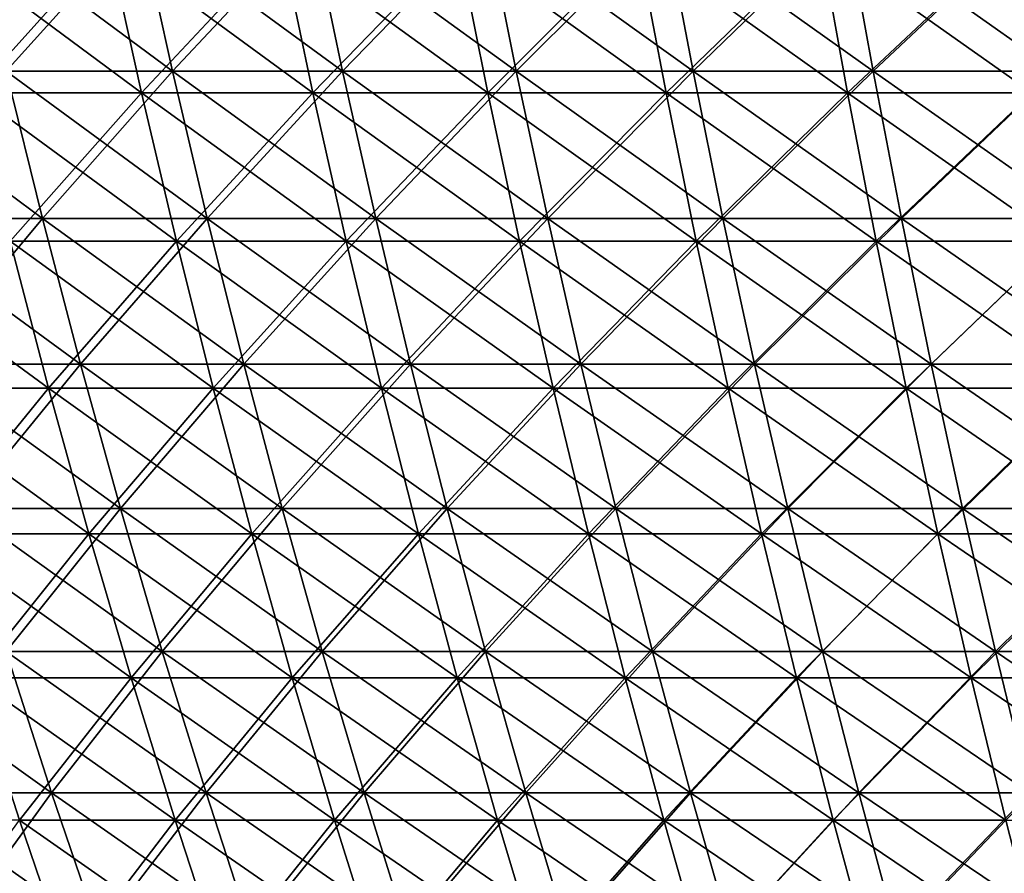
# Model space of a CAD drawing. Header units: millimetres. Extents: x -250 to 250, y -45 to 4150.
# Tile 462 of 656: x -139 to -105, y 4031 to 4061. Entities that reach past the tile are written whole.
import ezdxf

# ---------------------------------------------------------------- set-up
doc = ezdxf.new("R2010")
doc.units = ezdxf.units.MM
doc.header["$LTSCALE"] = 81.481481
for name, color, linetype in [('19', 7, 'CONTINUOUS'), ('20', 7, 'CONTINUOUS'), ('21', 7, 'CONTINUOUS'), ('22', 7, 'CONTINUOUS')]:
    doc.layers.add(name, color=color, linetype=linetype)

msp = doc.modelspace()

# ---------------------------------------------------------------- linework, layer by layer
at = {"layer": '19', "color": 7, "linetype": 'CONTINUOUS'}
for points in [[(-135.516, 4063.471, -191.437), (-140.16, 4058.312, -185.602), (-141.347, 4063.471, -187.173), (-135.516, 4063.471, -191.437)], [(-134.378, 4058.312, -189.831), (-140.16, 4058.312, -185.602), (-135.516, 4063.471, -191.437), (-134.378, 4058.312, -189.831)], [(-129.556, 4063.471, -195.52), (-134.378, 4058.312, -189.831), (-135.516, 4063.471, -191.437), (-129.556, 4063.471, -195.52)], [(-128.469, 4058.312, -193.879), (-134.378, 4058.312, -189.831), (-129.556, 4063.471, -195.52), (-128.469, 4058.312, -193.879)], [(-123.474, 4063.471, -199.417), (-128.469, 4058.312, -193.879), (-129.556, 4063.471, -195.52), (-123.474, 4063.471, -199.417)], [(-122.437, 4058.312, -197.743), (-128.469, 4058.312, -193.879), (-123.474, 4063.471, -199.417), (-122.437, 4058.312, -197.743)], [(-117.274, 4063.471, -203.125), (-122.437, 4058.312, -197.743), (-123.474, 4063.471, -199.417), (-117.274, 4063.471, -203.125)], [(-116.29, 4058.312, -201.42), (-122.437, 4058.312, -197.743), (-117.274, 4063.471, -203.125), (-116.29, 4058.312, -201.42)], [(-110.963, 4063.471, -206.64), (-116.29, 4058.312, -201.42), (-117.274, 4063.471, -203.125), (-110.963, 4063.471, -206.64)], [(-110.032, 4058.312, -204.905), (-116.29, 4058.312, -201.42), (-110.963, 4063.471, -206.64), (-110.032, 4058.312, -204.905)], [(-104.547, 4063.471, -209.959), (-110.032, 4058.312, -204.905), (-110.963, 4063.471, -206.64), (-104.547, 4063.471, -209.959)], [(-103.67, 4058.312, -208.197), (-110.032, 4058.312, -204.905), (-104.547, 4063.471, -209.959), (-103.67, 4058.312, -208.197)], [(-134.378, 4058.312, -189.831), (-138.906, 4053.197, -183.941), (-140.16, 4058.312, -185.602), (-134.378, 4058.312, -189.831)], [(-133.175, 4053.197, -188.131), (-138.906, 4053.197, -183.941), (-134.378, 4058.312, -189.831), (-133.175, 4053.197, -188.131)], [(-128.469, 4058.312, -193.879), (-133.175, 4053.197, -188.131), (-134.378, 4058.312, -189.831), (-128.469, 4058.312, -193.879)], [(-127.319, 4053.197, -192.143), (-133.175, 4053.197, -188.131), (-128.469, 4058.312, -193.879), (-127.319, 4053.197, -192.143)], [(-122.437, 4058.312, -197.743), (-127.319, 4053.197, -192.143), (-128.469, 4058.312, -193.879), (-122.437, 4058.312, -197.743)], [(-121.341, 4053.197, -195.973), (-127.319, 4053.197, -192.143), (-122.437, 4058.312, -197.743), (-121.341, 4053.197, -195.973)], [(-116.29, 4058.312, -201.42), (-121.341, 4053.197, -195.973), (-122.437, 4058.312, -197.743), (-116.29, 4058.312, -201.42)], [(-115.249, 4053.197, -199.617), (-121.341, 4053.197, -195.973), (-116.29, 4058.312, -201.42), (-115.249, 4053.197, -199.617)], [(-110.032, 4058.312, -204.905), (-115.249, 4053.197, -199.617), (-116.29, 4058.312, -201.42), (-110.032, 4058.312, -204.905)], [(-109.047, 4053.197, -203.071), (-115.249, 4053.197, -199.617), (-110.032, 4058.312, -204.905), (-109.047, 4053.197, -203.071)], [(-103.67, 4058.312, -208.197), (-109.047, 4053.197, -203.071), (-110.032, 4058.312, -204.905), (-103.67, 4058.312, -208.197)], [(-102.742, 4053.197, -206.333), (-109.047, 4053.197, -203.071), (-103.67, 4058.312, -208.197), (-102.742, 4053.197, -206.333)], [(-137.583, 4048.129, -182.19), (-143.129, 4048.129, -177.866), (-138.906, 4053.197, -183.941), (-137.583, 4048.129, -182.19)], [(-133.175, 4053.197, -188.131), (-137.583, 4048.129, -182.19), (-138.906, 4053.197, -183.941), (-133.175, 4053.197, -188.131)], [(-131.907, 4048.129, -186.34), (-137.583, 4048.129, -182.19), (-133.175, 4053.197, -188.131), (-131.907, 4048.129, -186.34)], [(-127.319, 4053.197, -192.143), (-131.907, 4048.129, -186.34), (-133.175, 4053.197, -188.131), (-127.319, 4053.197, -192.143)], [(-126.107, 4048.129, -190.314), (-131.907, 4048.129, -186.34), (-127.319, 4053.197, -192.143), (-126.107, 4048.129, -190.314)], [(-121.341, 4053.197, -195.973), (-126.107, 4048.129, -190.314), (-127.319, 4053.197, -192.143), (-121.341, 4053.197, -195.973)], [(-120.186, 4048.129, -194.107), (-126.107, 4048.129, -190.314), (-121.341, 4053.197, -195.973), (-120.186, 4048.129, -194.107)], [(-115.249, 4053.197, -199.617), (-120.186, 4048.129, -194.107), (-121.341, 4053.197, -195.973), (-115.249, 4053.197, -199.617)], [(-114.151, 4048.129, -197.716), (-120.186, 4048.129, -194.107), (-115.249, 4053.197, -199.617), (-114.151, 4048.129, -197.716)], [(-109.047, 4053.197, -203.071), (-114.151, 4048.129, -197.716), (-115.249, 4053.197, -199.617), (-109.047, 4053.197, -203.071)], [(-108.009, 4048.129, -201.138), (-114.151, 4048.129, -197.716), (-109.047, 4053.197, -203.071), (-108.009, 4048.129, -201.138)], [(-102.742, 4053.197, -206.333), (-108.009, 4048.129, -201.138), (-109.047, 4053.197, -203.071), (-102.742, 4053.197, -206.333)], [(-101.763, 4048.129, -204.368), (-108.009, 4048.129, -201.138), (-102.742, 4053.197, -206.333), (-101.763, 4048.129, -204.368)], [(-137.583, 4048.129, -182.19), (-141.683, 4043.111, -176.07), (-143.129, 4048.129, -177.866), (-137.583, 4048.129, -182.19)], [(-136.194, 4043.111, -180.35), (-141.683, 4043.111, -176.07), (-137.583, 4048.129, -182.19), (-136.194, 4043.111, -180.35)], [(-131.907, 4048.129, -186.34), (-136.194, 4043.111, -180.35), (-137.583, 4048.129, -182.19), (-131.907, 4048.129, -186.34)], [(-130.575, 4043.111, -184.458), (-136.194, 4043.111, -180.35), (-131.907, 4048.129, -186.34), (-130.575, 4043.111, -184.458)], [(-126.107, 4048.129, -190.314), (-130.575, 4043.111, -184.458), (-131.907, 4048.129, -186.34), (-126.107, 4048.129, -190.314)], [(-124.833, 4043.111, -188.392), (-130.575, 4043.111, -184.458), (-126.107, 4048.129, -190.314), (-124.833, 4043.111, -188.392)], [(-120.186, 4048.129, -194.107), (-124.833, 4043.111, -188.392), (-126.107, 4048.129, -190.314), (-120.186, 4048.129, -194.107)], [(-118.972, 4043.111, -192.147), (-124.833, 4043.111, -188.392), (-120.186, 4048.129, -194.107), (-118.972, 4043.111, -192.147)], [(-114.151, 4048.129, -197.716), (-118.972, 4043.111, -192.147), (-120.186, 4048.129, -194.107), (-114.151, 4048.129, -197.716)], [(-112.999, 4043.111, -195.719), (-118.972, 4043.111, -192.147), (-114.151, 4048.129, -197.716), (-112.999, 4043.111, -195.719)], [(-108.009, 4048.129, -201.138), (-112.999, 4043.111, -195.719), (-114.151, 4048.129, -197.716), (-108.009, 4048.129, -201.138)], [(-106.918, 4043.111, -199.106), (-112.999, 4043.111, -195.719), (-108.009, 4048.129, -201.138), (-106.918, 4043.111, -199.106)], [(-101.763, 4048.129, -204.368), (-106.918, 4043.111, -199.106), (-108.009, 4048.129, -201.138), (-101.763, 4048.129, -204.368)], [(-100.736, 4043.111, -202.304), (-106.918, 4043.111, -199.106), (-101.763, 4048.129, -204.368), (-100.736, 4043.111, -202.304)], [(-136.194, 4043.111, -180.35), (-140.168, 4038.145, -174.188), (-141.683, 4043.111, -176.07), (-136.194, 4043.111, -180.35)], [(-134.738, 4038.145, -178.421), (-140.168, 4038.145, -174.188), (-136.194, 4043.111, -180.35), (-134.738, 4038.145, -178.421)], [(-130.575, 4043.111, -184.458), (-134.738, 4038.145, -178.421), (-136.194, 4043.111, -180.35), (-130.575, 4043.111, -184.458)], [(-129.179, 4038.145, -182.486), (-134.738, 4038.145, -178.421), (-130.575, 4043.111, -184.458), (-129.179, 4038.145, -182.486)], [(-124.833, 4043.111, -188.392), (-129.179, 4038.145, -182.486), (-130.575, 4043.111, -184.458), (-124.833, 4043.111, -188.392)], [(-123.498, 4038.145, -186.378), (-129.179, 4038.145, -182.486), (-124.833, 4043.111, -188.392), (-123.498, 4038.145, -186.378)], [(-118.972, 4043.111, -192.147), (-123.498, 4038.145, -186.378), (-124.833, 4043.111, -188.392), (-118.972, 4043.111, -192.147)], [(-117.7, 4038.145, -190.092), (-123.498, 4038.145, -186.378), (-118.972, 4043.111, -192.147), (-117.7, 4038.145, -190.092)], [(-112.999, 4043.111, -195.719), (-117.7, 4038.145, -190.092), (-118.972, 4043.111, -192.147), (-112.999, 4043.111, -195.719)], [(-111.79, 4038.145, -193.627), (-117.7, 4038.145, -190.092), (-112.999, 4043.111, -195.719), (-111.79, 4038.145, -193.627)], [(-106.918, 4043.111, -199.106), (-111.79, 4038.145, -193.627), (-112.999, 4043.111, -195.719), (-106.918, 4043.111, -199.106)], [(-105.775, 4038.145, -196.977), (-111.79, 4038.145, -193.627), (-106.918, 4043.111, -199.106), (-105.775, 4038.145, -196.977)], [(-100.736, 4043.111, -202.304), (-105.775, 4038.145, -196.977), (-106.918, 4043.111, -199.106), (-100.736, 4043.111, -202.304)], [(-99.659, 4038.145, -200.141), (-105.775, 4038.145, -196.977), (-100.736, 4043.111, -202.304), (-99.659, 4038.145, -200.141)], [(-134.738, 4038.145, -178.421), (-138.585, 4033.233, -172.22), (-140.168, 4038.145, -174.188), (-134.738, 4038.145, -178.421)], [(-133.216, 4033.233, -176.406), (-138.585, 4033.233, -172.22), (-134.738, 4038.145, -178.421), (-133.216, 4033.233, -176.406)], [(-129.179, 4038.145, -182.486), (-133.216, 4033.233, -176.406), (-134.738, 4038.145, -178.421), (-129.179, 4038.145, -182.486)], [(-127.72, 4033.233, -180.425), (-133.216, 4033.233, -176.406), (-129.179, 4038.145, -182.486), (-127.72, 4033.233, -180.425)], [(-123.498, 4038.145, -186.378), (-127.72, 4033.233, -180.425), (-129.179, 4038.145, -182.486), (-123.498, 4038.145, -186.378)], [(-122.103, 4033.233, -184.272), (-127.72, 4033.233, -180.425), (-123.498, 4038.145, -186.378), (-122.103, 4033.233, -184.272)], [(-117.7, 4038.145, -190.092), (-122.103, 4033.233, -184.272), (-123.498, 4038.145, -186.378), (-117.7, 4038.145, -190.092)], [(-116.371, 4033.233, -187.945), (-122.103, 4033.233, -184.272), (-117.7, 4038.145, -190.092), (-116.371, 4033.233, -187.945)], [(-111.79, 4038.145, -193.627), (-116.371, 4033.233, -187.945), (-117.7, 4038.145, -190.092), (-111.79, 4038.145, -193.627)], [(-110.528, 4033.233, -191.44), (-116.371, 4033.233, -187.945), (-111.79, 4038.145, -193.627), (-110.528, 4033.233, -191.44)], [(-105.775, 4038.145, -196.977), (-110.528, 4033.233, -191.44), (-111.79, 4038.145, -193.627), (-105.775, 4038.145, -196.977)], [(-104.58, 4033.233, -194.753), (-110.528, 4033.233, -191.44), (-105.775, 4038.145, -196.977), (-104.58, 4033.233, -194.753)], [(-99.659, 4038.145, -200.141), (-104.58, 4033.233, -194.753), (-105.775, 4038.145, -196.977), (-99.659, 4038.145, -200.141)], [(-136.934, 4028.379, -170.169), (-142.11, 4028.379, -165.871), (-138.585, 4033.233, -172.22), (-136.934, 4028.379, -170.169)], [(-133.216, 4033.233, -176.406), (-136.934, 4028.379, -170.169), (-138.585, 4033.233, -172.22), (-133.216, 4033.233, -176.406)], [(-131.629, 4028.379, -174.305), (-136.934, 4028.379, -170.169), (-133.216, 4033.233, -176.406), (-131.629, 4028.379, -174.305)], [(-127.72, 4033.233, -180.425), (-131.629, 4028.379, -174.305), (-133.216, 4033.233, -176.406), (-127.72, 4033.233, -180.425)], [(-126.199, 4028.379, -178.276), (-131.629, 4028.379, -174.305), (-127.72, 4033.233, -180.425), (-126.199, 4028.379, -178.276)], [(-122.103, 4033.233, -184.272), (-126.199, 4028.379, -178.276), (-127.72, 4033.233, -180.425), (-122.103, 4033.233, -184.272)], [(-120.649, 4028.379, -182.077), (-126.199, 4028.379, -178.276), (-122.103, 4033.233, -184.272), (-120.649, 4028.379, -182.077)], [(-116.371, 4033.233, -187.945), (-120.649, 4028.379, -182.077), (-122.103, 4033.233, -184.272), (-116.371, 4033.233, -187.945)], [(-114.985, 4028.379, -185.706), (-120.649, 4028.379, -182.077), (-116.371, 4033.233, -187.945), (-114.985, 4028.379, -185.706)], [(-110.528, 4033.233, -191.44), (-114.985, 4028.379, -185.706), (-116.371, 4033.233, -187.945), (-110.528, 4033.233, -191.44)], [(-109.211, 4028.379, -189.159), (-114.985, 4028.379, -185.706), (-110.528, 4033.233, -191.44), (-109.211, 4028.379, -189.159)], [(-104.58, 4033.233, -194.753), (-109.211, 4028.379, -189.159), (-110.528, 4033.233, -191.44), (-104.58, 4033.233, -194.753)], [(-103.334, 4028.379, -192.433), (-109.211, 4028.379, -189.159), (-104.58, 4033.233, -194.753), (-103.334, 4028.379, -192.433)]]:
    msp.add_3dface(points, dxfattribs=at)
at = {"layer": '20', "color": 7, "linetype": 'CONTINUOUS'}
for points in [[(-140.16, 4058.312, 185.602), (-134.378, 4058.312, 189.831), (-141.347, 4063.471, 187.173), (-140.16, 4058.312, 185.602)], [(-141.347, 4063.471, 187.173), (-134.378, 4058.312, 189.831), (-135.516, 4063.471, 191.437), (-141.347, 4063.471, 187.173)], [(-134.378, 4058.312, 189.831), (-128.469, 4058.312, 193.879), (-135.516, 4063.471, 191.437), (-134.378, 4058.312, 189.831)], [(-135.516, 4063.471, 191.437), (-128.469, 4058.312, 193.879), (-129.556, 4063.471, 195.52), (-135.516, 4063.471, 191.437)], [(-128.469, 4058.312, 193.879), (-122.437, 4058.312, 197.743), (-129.556, 4063.471, 195.52), (-128.469, 4058.312, 193.879)], [(-129.556, 4063.471, 195.52), (-122.437, 4058.312, 197.743), (-123.474, 4063.471, 199.417), (-129.556, 4063.471, 195.52)], [(-122.437, 4058.312, 197.743), (-116.29, 4058.312, 201.42), (-123.474, 4063.471, 199.417), (-122.437, 4058.312, 197.743)], [(-123.474, 4063.471, 199.417), (-116.29, 4058.312, 201.42), (-117.274, 4063.471, 203.125), (-123.474, 4063.471, 199.417)], [(-116.29, 4058.312, 201.42), (-110.032, 4058.312, 204.905), (-117.274, 4063.471, 203.125), (-116.29, 4058.312, 201.42)], [(-117.274, 4063.471, 203.125), (-110.032, 4058.312, 204.905), (-110.963, 4063.471, 206.64), (-117.274, 4063.471, 203.125)], [(-110.032, 4058.312, 204.905), (-103.67, 4058.312, 208.197), (-110.963, 4063.471, 206.64), (-110.032, 4058.312, 204.905)], [(-110.963, 4063.471, 206.64), (-103.67, 4058.312, 208.197), (-104.547, 4063.471, 209.959), (-110.963, 4063.471, 206.64)], [(-138.906, 4053.197, 183.941), (-133.175, 4053.197, 188.131), (-140.16, 4058.312, 185.602), (-138.906, 4053.197, 183.941)], [(-140.16, 4058.312, 185.602), (-133.175, 4053.197, 188.131), (-134.378, 4058.312, 189.831), (-140.16, 4058.312, 185.602)], [(-133.175, 4053.197, 188.131), (-127.319, 4053.197, 192.143), (-134.378, 4058.312, 189.831), (-133.175, 4053.197, 188.131)], [(-134.378, 4058.312, 189.831), (-127.319, 4053.197, 192.143), (-128.469, 4058.312, 193.879), (-134.378, 4058.312, 189.831)], [(-127.319, 4053.197, 192.143), (-121.341, 4053.197, 195.973), (-128.469, 4058.312, 193.879), (-127.319, 4053.197, 192.143)], [(-128.469, 4058.312, 193.879), (-121.341, 4053.197, 195.973), (-122.437, 4058.312, 197.743), (-128.469, 4058.312, 193.879)], [(-121.341, 4053.197, 195.973), (-115.249, 4053.197, 199.617), (-122.437, 4058.312, 197.743), (-121.341, 4053.197, 195.973)], [(-122.437, 4058.312, 197.743), (-115.249, 4053.197, 199.617), (-116.29, 4058.312, 201.42), (-122.437, 4058.312, 197.743)], [(-115.249, 4053.197, 199.617), (-109.047, 4053.197, 203.071), (-116.29, 4058.312, 201.42), (-115.249, 4053.197, 199.617)], [(-116.29, 4058.312, 201.42), (-109.047, 4053.197, 203.071), (-110.032, 4058.312, 204.905), (-116.29, 4058.312, 201.42)], [(-109.047, 4053.197, 203.071), (-102.742, 4053.197, 206.333), (-110.032, 4058.312, 204.905), (-109.047, 4053.197, 203.071)], [(-110.032, 4058.312, 204.905), (-102.742, 4053.197, 206.333), (-103.67, 4058.312, 208.197), (-110.032, 4058.312, 204.905)], [(-143.129, 4048.129, 177.866), (-137.583, 4048.129, 182.19), (-144.504, 4053.197, 179.576), (-143.129, 4048.129, 177.866)], [(-144.504, 4053.197, 179.576), (-137.583, 4048.129, 182.19), (-138.906, 4053.197, 183.941), (-144.504, 4053.197, 179.576)], [(-137.583, 4048.129, 182.19), (-131.907, 4048.129, 186.34), (-138.906, 4053.197, 183.941), (-137.583, 4048.129, 182.19)], [(-138.906, 4053.197, 183.941), (-131.907, 4048.129, 186.34), (-133.175, 4053.197, 188.131), (-138.906, 4053.197, 183.941)], [(-131.907, 4048.129, 186.34), (-126.107, 4048.129, 190.314), (-133.175, 4053.197, 188.131), (-131.907, 4048.129, 186.34)], [(-133.175, 4053.197, 188.131), (-126.107, 4048.129, 190.314), (-127.319, 4053.197, 192.143), (-133.175, 4053.197, 188.131)], [(-126.107, 4048.129, 190.314), (-120.186, 4048.129, 194.107), (-127.319, 4053.197, 192.143), (-126.107, 4048.129, 190.314)], [(-127.319, 4053.197, 192.143), (-120.186, 4048.129, 194.107), (-121.341, 4053.197, 195.973), (-127.319, 4053.197, 192.143)], [(-120.186, 4048.129, 194.107), (-114.151, 4048.129, 197.716), (-121.341, 4053.197, 195.973), (-120.186, 4048.129, 194.107)], [(-121.341, 4053.197, 195.973), (-114.151, 4048.129, 197.716), (-115.249, 4053.197, 199.617), (-121.341, 4053.197, 195.973)], [(-114.151, 4048.129, 197.716), (-108.009, 4048.129, 201.138), (-115.249, 4053.197, 199.617), (-114.151, 4048.129, 197.716)], [(-115.249, 4053.197, 199.617), (-108.009, 4048.129, 201.138), (-109.047, 4053.197, 203.071), (-115.249, 4053.197, 199.617)], [(-108.009, 4048.129, 201.138), (-101.763, 4048.129, 204.368), (-109.047, 4053.197, 203.071), (-108.009, 4048.129, 201.138)], [(-109.047, 4053.197, 203.071), (-101.763, 4048.129, 204.368), (-102.742, 4053.197, 206.333), (-109.047, 4053.197, 203.071)], [(-141.683, 4043.111, 176.07), (-136.194, 4043.111, 180.35), (-143.129, 4048.129, 177.866), (-141.683, 4043.111, 176.07)], [(-143.129, 4048.129, 177.866), (-136.194, 4043.111, 180.35), (-137.583, 4048.129, 182.19), (-143.129, 4048.129, 177.866)], [(-136.194, 4043.111, 180.35), (-130.575, 4043.111, 184.458), (-137.583, 4048.129, 182.19), (-136.194, 4043.111, 180.35)], [(-137.583, 4048.129, 182.19), (-130.575, 4043.111, 184.458), (-131.907, 4048.129, 186.34), (-137.583, 4048.129, 182.19)], [(-130.575, 4043.111, 184.458), (-124.833, 4043.111, 188.392), (-131.907, 4048.129, 186.34), (-130.575, 4043.111, 184.458)], [(-131.907, 4048.129, 186.34), (-124.833, 4043.111, 188.392), (-126.107, 4048.129, 190.314), (-131.907, 4048.129, 186.34)], [(-124.833, 4043.111, 188.392), (-118.972, 4043.111, 192.147), (-126.107, 4048.129, 190.314), (-124.833, 4043.111, 188.392)], [(-126.107, 4048.129, 190.314), (-118.972, 4043.111, 192.147), (-120.186, 4048.129, 194.107), (-126.107, 4048.129, 190.314)], [(-118.972, 4043.111, 192.147), (-112.999, 4043.111, 195.719), (-120.186, 4048.129, 194.107), (-118.972, 4043.111, 192.147)], [(-120.186, 4048.129, 194.107), (-112.999, 4043.111, 195.719), (-114.151, 4048.129, 197.716), (-120.186, 4048.129, 194.107)], [(-112.999, 4043.111, 195.719), (-106.918, 4043.111, 199.106), (-114.151, 4048.129, 197.716), (-112.999, 4043.111, 195.719)], [(-114.151, 4048.129, 197.716), (-106.918, 4043.111, 199.106), (-108.009, 4048.129, 201.138), (-114.151, 4048.129, 197.716)], [(-106.918, 4043.111, 199.106), (-100.736, 4043.111, 202.304), (-108.009, 4048.129, 201.138), (-106.918, 4043.111, 199.106)], [(-108.009, 4048.129, 201.138), (-100.736, 4043.111, 202.304), (-101.763, 4048.129, 204.368), (-108.009, 4048.129, 201.138)], [(-140.168, 4038.145, 174.188), (-134.738, 4038.145, 178.421), (-141.683, 4043.111, 176.07), (-140.168, 4038.145, 174.188)], [(-141.683, 4043.111, 176.07), (-134.738, 4038.145, 178.421), (-136.194, 4043.111, 180.35), (-141.683, 4043.111, 176.07)], [(-134.738, 4038.145, 178.421), (-129.179, 4038.145, 182.486), (-136.194, 4043.111, 180.35), (-134.738, 4038.145, 178.421)], [(-136.194, 4043.111, 180.35), (-129.179, 4038.145, 182.486), (-130.575, 4043.111, 184.458), (-136.194, 4043.111, 180.35)], [(-129.179, 4038.145, 182.486), (-123.498, 4038.145, 186.378), (-130.575, 4043.111, 184.458), (-129.179, 4038.145, 182.486)], [(-130.575, 4043.111, 184.458), (-123.498, 4038.145, 186.378), (-124.833, 4043.111, 188.392), (-130.575, 4043.111, 184.458)], [(-123.498, 4038.145, 186.378), (-117.7, 4038.145, 190.092), (-124.833, 4043.111, 188.392), (-123.498, 4038.145, 186.378)], [(-124.833, 4043.111, 188.392), (-117.7, 4038.145, 190.092), (-118.972, 4043.111, 192.147), (-124.833, 4043.111, 188.392)], [(-117.7, 4038.145, 190.092), (-111.79, 4038.145, 193.627), (-118.972, 4043.111, 192.147), (-117.7, 4038.145, 190.092)], [(-118.972, 4043.111, 192.147), (-111.79, 4038.145, 193.627), (-112.999, 4043.111, 195.719), (-118.972, 4043.111, 192.147)], [(-111.79, 4038.145, 193.627), (-105.775, 4038.145, 196.977), (-112.999, 4043.111, 195.719), (-111.79, 4038.145, 193.627)], [(-112.999, 4043.111, 195.719), (-105.775, 4038.145, 196.977), (-106.918, 4043.111, 199.106), (-112.999, 4043.111, 195.719)], [(-105.775, 4038.145, 196.977), (-99.659, 4038.145, 200.141), (-106.918, 4043.111, 199.106), (-105.775, 4038.145, 196.977)], [(-106.918, 4043.111, 199.106), (-99.659, 4038.145, 200.141), (-100.736, 4043.111, 202.304), (-106.918, 4043.111, 199.106)], [(-138.585, 4033.233, 172.22), (-133.216, 4033.233, 176.406), (-140.168, 4038.145, 174.188), (-138.585, 4033.233, 172.22)], [(-140.168, 4038.145, 174.188), (-133.216, 4033.233, 176.406), (-134.738, 4038.145, 178.421), (-140.168, 4038.145, 174.188)], [(-133.216, 4033.233, 176.406), (-127.72, 4033.233, 180.425), (-134.738, 4038.145, 178.421), (-133.216, 4033.233, 176.406)], [(-134.738, 4038.145, 178.421), (-127.72, 4033.233, 180.425), (-129.179, 4038.145, 182.486), (-134.738, 4038.145, 178.421)], [(-127.72, 4033.233, 180.425), (-122.103, 4033.233, 184.272), (-129.179, 4038.145, 182.486), (-127.72, 4033.233, 180.425)], [(-129.179, 4038.145, 182.486), (-122.103, 4033.233, 184.272), (-123.498, 4038.145, 186.378), (-129.179, 4038.145, 182.486)], [(-122.103, 4033.233, 184.272), (-116.371, 4033.233, 187.945), (-123.498, 4038.145, 186.378), (-122.103, 4033.233, 184.272)], [(-123.498, 4038.145, 186.378), (-116.371, 4033.233, 187.945), (-117.7, 4038.145, 190.092), (-123.498, 4038.145, 186.378)], [(-116.371, 4033.233, 187.945), (-110.528, 4033.233, 191.44), (-117.7, 4038.145, 190.092), (-116.371, 4033.233, 187.945)], [(-117.7, 4038.145, 190.092), (-110.528, 4033.233, 191.44), (-111.79, 4038.145, 193.627), (-117.7, 4038.145, 190.092)], [(-110.528, 4033.233, 191.44), (-104.58, 4033.233, 194.753), (-111.79, 4038.145, 193.627), (-110.528, 4033.233, 191.44)], [(-111.79, 4038.145, 193.627), (-104.58, 4033.233, 194.753), (-105.775, 4038.145, 196.977), (-111.79, 4038.145, 193.627)], [(-104.58, 4033.233, 194.753), (-98.533, 4033.233, 197.881), (-105.775, 4038.145, 196.977), (-104.58, 4033.233, 194.753)], [(-105.775, 4038.145, 196.977), (-98.533, 4033.233, 197.881), (-99.659, 4038.145, 200.141), (-105.775, 4038.145, 196.977)], [(-142.11, 4028.379, 165.871), (-136.934, 4028.379, 170.169), (-143.823, 4033.233, 167.871), (-142.11, 4028.379, 165.871)], [(-143.823, 4033.233, 167.871), (-136.934, 4028.379, 170.169), (-138.585, 4033.233, 172.22), (-143.823, 4033.233, 167.871)], [(-136.934, 4028.379, 170.169), (-131.629, 4028.379, 174.305), (-138.585, 4033.233, 172.22), (-136.934, 4028.379, 170.169)], [(-138.585, 4033.233, 172.22), (-131.629, 4028.379, 174.305), (-133.216, 4033.233, 176.406), (-138.585, 4033.233, 172.22)], [(-131.629, 4028.379, 174.305), (-126.199, 4028.379, 178.276), (-133.216, 4033.233, 176.406), (-131.629, 4028.379, 174.305)], [(-133.216, 4033.233, 176.406), (-126.199, 4028.379, 178.276), (-127.72, 4033.233, 180.425), (-133.216, 4033.233, 176.406)], [(-126.199, 4028.379, 178.276), (-120.649, 4028.379, 182.077), (-127.72, 4033.233, 180.425), (-126.199, 4028.379, 178.276)], [(-127.72, 4033.233, 180.425), (-120.649, 4028.379, 182.077), (-122.103, 4033.233, 184.272), (-127.72, 4033.233, 180.425)], [(-120.649, 4028.379, 182.077), (-114.985, 4028.379, 185.706), (-122.103, 4033.233, 184.272), (-120.649, 4028.379, 182.077)], [(-122.103, 4033.233, 184.272), (-114.985, 4028.379, 185.706), (-116.371, 4033.233, 187.945), (-122.103, 4033.233, 184.272)], [(-114.985, 4028.379, 185.706), (-109.211, 4028.379, 189.159), (-116.371, 4033.233, 187.945), (-114.985, 4028.379, 185.706)], [(-116.371, 4033.233, 187.945), (-109.211, 4028.379, 189.159), (-110.528, 4033.233, 191.44), (-116.371, 4033.233, 187.945)], [(-109.211, 4028.379, 189.159), (-103.334, 4028.379, 192.433), (-110.528, 4033.233, 191.44), (-109.211, 4028.379, 189.159)], [(-110.528, 4033.233, 191.44), (-103.334, 4028.379, 192.433), (-104.58, 4033.233, 194.753), (-110.528, 4033.233, 191.44)]]:
    msp.add_3dface(points, dxfattribs=at)
at = {"layer": '21', "color": 7, "linetype": 'CONTINUOUS'}
for points in [[(-134.434, 4064.175, 189.909), (-139.042, 4059.057, 184.121), (-140.218, 4064.175, 185.679), (-134.434, 4064.175, 189.909)], [(-133.306, 4059.057, 188.316), (-139.042, 4059.057, 184.121), (-134.434, 4064.175, 189.909), (-133.306, 4059.057, 188.316)], [(-128.522, 4064.175, 193.959), (-133.306, 4059.057, 188.316), (-134.434, 4064.175, 189.909), (-128.522, 4064.175, 193.959)], [(-127.444, 4059.057, 192.332), (-133.306, 4059.057, 188.316), (-128.522, 4064.175, 193.959), (-127.444, 4059.057, 192.332)], [(-122.488, 4064.175, 197.825), (-127.444, 4059.057, 192.332), (-128.522, 4064.175, 193.959), (-122.488, 4064.175, 197.825)], [(-121.46, 4059.057, 196.165), (-127.444, 4059.057, 192.332), (-122.488, 4064.175, 197.825), (-121.46, 4059.057, 196.165)], [(-116.338, 4064.175, 201.503), (-121.46, 4059.057, 196.165), (-122.488, 4064.175, 197.825), (-116.338, 4064.175, 201.503)], [(-115.362, 4059.057, 199.812), (-121.46, 4059.057, 196.165), (-116.338, 4064.175, 201.503), (-115.362, 4059.057, 199.812)], [(-110.077, 4064.175, 204.99), (-115.362, 4059.057, 199.812), (-116.338, 4064.175, 201.503), (-110.077, 4064.175, 204.99)], [(-109.154, 4059.057, 203.27), (-115.362, 4059.057, 199.812), (-110.077, 4064.175, 204.99), (-109.154, 4059.057, 203.27)], [(-103.713, 4064.175, 208.283), (-109.154, 4059.057, 203.27), (-110.077, 4064.175, 204.99), (-103.713, 4064.175, 208.283)], [(-102.842, 4059.057, 206.535), (-109.154, 4059.057, 203.27), (-103.713, 4064.175, 208.283), (-102.842, 4059.057, 206.535)], [(-137.798, 4053.983, 182.474), (-143.352, 4053.983, 178.144), (-139.042, 4059.057, 184.121), (-137.798, 4053.983, 182.474)], [(-133.306, 4059.057, 188.316), (-137.798, 4053.983, 182.474), (-139.042, 4059.057, 184.121), (-133.306, 4059.057, 188.316)], [(-132.113, 4053.983, 186.631), (-137.798, 4053.983, 182.474), (-133.306, 4059.057, 188.316), (-132.113, 4053.983, 186.631)], [(-127.444, 4059.057, 192.332), (-132.113, 4053.983, 186.631), (-133.306, 4059.057, 188.316), (-127.444, 4059.057, 192.332)], [(-126.303, 4053.983, 190.61), (-132.113, 4053.983, 186.631), (-127.444, 4059.057, 192.332), (-126.303, 4053.983, 190.61)], [(-121.46, 4059.057, 196.165), (-126.303, 4053.983, 190.61), (-127.444, 4059.057, 192.332), (-121.46, 4059.057, 196.165)], [(-120.373, 4053.983, 194.41), (-126.303, 4053.983, 190.61), (-121.46, 4059.057, 196.165), (-120.373, 4053.983, 194.41)], [(-115.362, 4059.057, 199.812), (-120.373, 4053.983, 194.41), (-121.46, 4059.057, 196.165), (-115.362, 4059.057, 199.812)], [(-114.329, 4053.983, 198.024), (-120.373, 4053.983, 194.41), (-115.362, 4059.057, 199.812), (-114.329, 4053.983, 198.024)], [(-109.154, 4059.057, 203.27), (-114.329, 4053.983, 198.024), (-115.362, 4059.057, 199.812), (-109.154, 4059.057, 203.27)], [(-108.177, 4053.983, 201.451), (-114.329, 4053.983, 198.024), (-109.154, 4059.057, 203.27), (-108.177, 4053.983, 201.451)], [(-102.842, 4059.057, 206.535), (-108.177, 4053.983, 201.451), (-109.154, 4059.057, 203.27), (-102.842, 4059.057, 206.535)], [(-101.922, 4053.983, 204.687), (-108.177, 4053.983, 201.451), (-102.842, 4059.057, 206.535), (-101.922, 4053.983, 204.687)], [(-137.798, 4053.983, 182.474), (-141.987, 4048.957, 176.448), (-143.352, 4053.983, 178.144), (-137.798, 4053.983, 182.474)], [(-136.486, 4048.957, 180.737), (-141.987, 4048.957, 176.448), (-137.798, 4053.983, 182.474), (-136.486, 4048.957, 180.737)], [(-132.113, 4053.983, 186.631), (-136.486, 4048.957, 180.737), (-137.798, 4053.983, 182.474), (-132.113, 4053.983, 186.631)], [(-130.856, 4048.957, 184.854), (-136.486, 4048.957, 180.737), (-132.113, 4053.983, 186.631), (-130.856, 4048.957, 184.854)], [(-126.303, 4053.983, 190.61), (-130.856, 4048.957, 184.854), (-132.113, 4053.983, 186.631), (-126.303, 4053.983, 190.61)], [(-125.101, 4048.957, 188.796), (-130.856, 4048.957, 184.854), (-126.303, 4053.983, 190.61), (-125.101, 4048.957, 188.796)], [(-120.373, 4053.983, 194.41), (-125.101, 4048.957, 188.796), (-126.303, 4053.983, 190.61), (-120.373, 4053.983, 194.41)], [(-119.228, 4048.957, 192.559), (-125.101, 4048.957, 188.796), (-120.373, 4053.983, 194.41), (-119.228, 4048.957, 192.559)], [(-114.329, 4053.983, 198.024), (-119.228, 4048.957, 192.559), (-120.373, 4053.983, 194.41), (-114.329, 4053.983, 198.024)], [(-113.241, 4048.957, 196.139), (-119.228, 4048.957, 192.559), (-114.329, 4053.983, 198.024), (-113.241, 4048.957, 196.139)], [(-108.177, 4053.983, 201.451), (-113.241, 4048.957, 196.139), (-114.329, 4053.983, 198.024), (-108.177, 4053.983, 201.451)], [(-107.147, 4048.957, 199.534), (-113.241, 4048.957, 196.139), (-108.177, 4053.983, 201.451), (-107.147, 4048.957, 199.534)], [(-101.922, 4053.983, 204.687), (-107.147, 4048.957, 199.534), (-108.177, 4053.983, 201.451), (-101.922, 4053.983, 204.687)], [(-100.952, 4048.957, 202.739), (-107.147, 4048.957, 199.534), (-101.922, 4053.983, 204.687), (-100.952, 4048.957, 202.739)], [(-136.486, 4048.957, 180.737), (-140.553, 4043.979, 174.666), (-141.987, 4048.957, 176.448), (-136.486, 4048.957, 180.737)], [(-135.108, 4043.979, 178.912), (-140.553, 4043.979, 174.666), (-136.486, 4048.957, 180.737), (-135.108, 4043.979, 178.912)], [(-130.856, 4048.957, 184.854), (-135.108, 4043.979, 178.912), (-136.486, 4048.957, 180.737), (-130.856, 4048.957, 184.854)], [(-129.534, 4043.979, 182.988), (-135.108, 4043.979, 178.912), (-130.856, 4048.957, 184.854), (-129.534, 4043.979, 182.988)], [(-125.101, 4048.957, 188.796), (-129.534, 4043.979, 182.988), (-130.856, 4048.957, 184.854), (-125.101, 4048.957, 188.796)], [(-123.838, 4043.979, 186.89), (-129.534, 4043.979, 182.988), (-125.101, 4048.957, 188.796), (-123.838, 4043.979, 186.89)], [(-119.228, 4048.957, 192.559), (-123.838, 4043.979, 186.89), (-125.101, 4048.957, 188.796), (-119.228, 4048.957, 192.559)], [(-118.024, 4043.979, 190.615), (-123.838, 4043.979, 186.89), (-119.228, 4048.957, 192.559), (-118.024, 4043.979, 190.615)], [(-113.241, 4048.957, 196.139), (-118.024, 4043.979, 190.615), (-119.228, 4048.957, 192.559), (-113.241, 4048.957, 196.139)], [(-112.098, 4043.979, 194.159), (-118.024, 4043.979, 190.615), (-113.241, 4048.957, 196.139), (-112.098, 4043.979, 194.159)], [(-107.147, 4048.957, 199.534), (-112.098, 4043.979, 194.159), (-113.241, 4048.957, 196.139), (-107.147, 4048.957, 199.534)], [(-106.065, 4043.979, 197.519), (-112.098, 4043.979, 194.159), (-107.147, 4048.957, 199.534), (-106.065, 4043.979, 197.519)], [(-100.952, 4048.957, 202.739), (-106.065, 4043.979, 197.519), (-107.147, 4048.957, 199.534), (-100.952, 4048.957, 202.739)], [(-99.933, 4043.979, 200.692), (-106.065, 4043.979, 197.519), (-100.952, 4048.957, 202.739), (-99.933, 4043.979, 200.692)], [(-135.108, 4043.979, 178.912), (-139.051, 4039.054, 172.799), (-140.553, 4043.979, 174.666), (-135.108, 4043.979, 178.912)], [(-133.664, 4039.054, 177), (-139.051, 4039.054, 172.799), (-135.108, 4043.979, 178.912), (-133.664, 4039.054, 177)], [(-129.534, 4043.979, 182.988), (-133.664, 4039.054, 177), (-135.108, 4043.979, 178.912), (-129.534, 4043.979, 182.988)], [(-128.15, 4039.054, 181.032), (-133.664, 4039.054, 177), (-129.534, 4043.979, 182.988), (-128.15, 4039.054, 181.032)], [(-123.838, 4043.979, 186.89), (-128.15, 4039.054, 181.032), (-129.534, 4043.979, 182.988), (-123.838, 4043.979, 186.89)], [(-122.514, 4039.054, 184.892), (-128.15, 4039.054, 181.032), (-123.838, 4043.979, 186.89), (-122.514, 4039.054, 184.892)], [(-118.024, 4043.979, 190.615), (-122.514, 4039.054, 184.892), (-123.838, 4043.979, 186.89), (-118.024, 4043.979, 190.615)], [(-116.762, 4039.054, 188.577), (-122.514, 4039.054, 184.892), (-118.024, 4043.979, 190.615), (-116.762, 4039.054, 188.577)], [(-112.098, 4043.979, 194.159), (-116.762, 4039.054, 188.577), (-118.024, 4043.979, 190.615), (-112.098, 4043.979, 194.159)], [(-110.9, 4039.054, 192.084), (-116.762, 4039.054, 188.577), (-112.098, 4043.979, 194.159), (-110.9, 4039.054, 192.084)], [(-106.065, 4043.979, 197.519), (-110.9, 4039.054, 192.084), (-112.098, 4043.979, 194.159), (-106.065, 4043.979, 197.519)], [(-104.932, 4039.054, 195.408), (-110.9, 4039.054, 192.084), (-106.065, 4043.979, 197.519), (-104.932, 4039.054, 195.408)], [(-99.933, 4043.979, 200.692), (-104.932, 4039.054, 195.408), (-106.065, 4043.979, 197.519), (-99.933, 4043.979, 200.692)], [(-98.864, 4039.054, 198.547), (-104.932, 4039.054, 195.408), (-99.933, 4043.979, 200.692), (-98.864, 4039.054, 198.547)], [(-137.481, 4034.182, 170.848), (-142.677, 4034.182, 166.534), (-139.051, 4039.054, 172.799), (-137.481, 4034.182, 170.848)], [(-133.664, 4039.054, 177), (-137.481, 4034.182, 170.848), (-139.051, 4039.054, 172.799), (-133.664, 4039.054, 177)], [(-132.155, 4034.182, 175.001), (-137.481, 4034.182, 170.848), (-133.664, 4039.054, 177), (-132.155, 4034.182, 175.001)], [(-128.15, 4039.054, 181.032), (-132.155, 4034.182, 175.001), (-133.664, 4039.054, 177), (-128.15, 4039.054, 181.032)], [(-126.703, 4034.182, 178.988), (-132.155, 4034.182, 175.001), (-128.15, 4039.054, 181.032), (-126.703, 4034.182, 178.988)], [(-122.514, 4039.054, 184.892), (-126.703, 4034.182, 178.988), (-128.15, 4039.054, 181.032), (-122.514, 4039.054, 184.892)], [(-121.131, 4034.182, 182.805), (-126.703, 4034.182, 178.988), (-122.514, 4039.054, 184.892), (-121.131, 4034.182, 182.805)], [(-116.762, 4039.054, 188.577), (-121.131, 4034.182, 182.805), (-122.514, 4039.054, 184.892), (-116.762, 4039.054, 188.577)], [(-115.444, 4034.182, 186.448), (-121.131, 4034.182, 182.805), (-116.762, 4039.054, 188.577), (-115.444, 4034.182, 186.448)], [(-110.9, 4039.054, 192.084), (-115.444, 4034.182, 186.448), (-116.762, 4039.054, 188.577), (-110.9, 4039.054, 192.084)], [(-109.647, 4034.182, 189.915), (-115.444, 4034.182, 186.448), (-110.9, 4039.054, 192.084), (-109.647, 4034.182, 189.915)], [(-104.932, 4039.054, 195.408), (-109.647, 4034.182, 189.915), (-110.9, 4039.054, 192.084), (-104.932, 4039.054, 195.408)], [(-103.747, 4034.182, 193.201), (-109.647, 4034.182, 189.915), (-104.932, 4039.054, 195.408), (-103.747, 4034.182, 193.201)], [(-98.864, 4039.054, 198.547), (-103.747, 4034.182, 193.201), (-104.932, 4039.054, 195.408), (-98.864, 4039.054, 198.547)], [(-137.481, 4034.182, 170.848), (-140.978, 4029.367, 164.55), (-142.677, 4034.182, 166.534), (-137.481, 4034.182, 170.848)], [(-135.844, 4029.367, 168.814), (-140.978, 4029.367, 164.55), (-137.481, 4034.182, 170.848), (-135.844, 4029.367, 168.814)], [(-132.155, 4034.182, 175.001), (-135.844, 4029.367, 168.814), (-137.481, 4034.182, 170.848), (-132.155, 4034.182, 175.001)], [(-130.581, 4029.367, 172.917), (-135.844, 4029.367, 168.814), (-132.155, 4034.182, 175.001), (-130.581, 4029.367, 172.917)], [(-126.703, 4034.182, 178.988), (-130.581, 4029.367, 172.917), (-132.155, 4034.182, 175.001), (-126.703, 4034.182, 178.988)], [(-125.194, 4029.367, 176.856), (-130.581, 4029.367, 172.917), (-126.703, 4034.182, 178.988), (-125.194, 4029.367, 176.856)], [(-121.131, 4034.182, 182.805), (-125.194, 4029.367, 176.856), (-126.703, 4034.182, 178.988), (-121.131, 4034.182, 182.805)], [(-119.688, 4029.367, 180.628), (-125.194, 4029.367, 176.856), (-121.131, 4034.182, 182.805), (-119.688, 4029.367, 180.628)], [(-115.444, 4034.182, 186.448), (-119.688, 4029.367, 180.628), (-121.131, 4034.182, 182.805), (-115.444, 4034.182, 186.448)], [(-114.069, 4029.367, 184.228), (-119.688, 4029.367, 180.628), (-115.444, 4034.182, 186.448), (-114.069, 4029.367, 184.228)], [(-109.647, 4034.182, 189.915), (-114.069, 4029.367, 184.228), (-115.444, 4034.182, 186.448), (-109.647, 4034.182, 189.915)], [(-108.342, 4029.367, 187.653), (-114.069, 4029.367, 184.228), (-109.647, 4034.182, 189.915), (-108.342, 4029.367, 187.653)], [(-103.747, 4034.182, 193.201), (-108.342, 4029.367, 187.653), (-109.647, 4034.182, 189.915), (-103.747, 4034.182, 193.201)], [(-102.512, 4029.367, 190.901), (-108.342, 4029.367, 187.653), (-103.747, 4034.182, 193.201), (-102.512, 4029.367, 190.901)]]:
    msp.add_3dface(points, dxfattribs=at)
at = {"layer": '22', "color": 7, "linetype": 'CONTINUOUS'}
for points in [[(-139.042, 4059.057, -184.121), (-133.306, 4059.057, -188.316), (-140.218, 4064.175, -185.679), (-139.042, 4059.057, -184.121)], [(-140.218, 4064.175, -185.679), (-133.306, 4059.057, -188.316), (-134.434, 4064.175, -189.909), (-140.218, 4064.175, -185.679)], [(-133.306, 4059.057, -188.316), (-127.444, 4059.057, -192.332), (-134.434, 4064.175, -189.909), (-133.306, 4059.057, -188.316)], [(-134.434, 4064.175, -189.909), (-127.444, 4059.057, -192.332), (-128.522, 4064.175, -193.959), (-134.434, 4064.175, -189.909)], [(-127.444, 4059.057, -192.332), (-121.46, 4059.057, -196.165), (-128.522, 4064.175, -193.959), (-127.444, 4059.057, -192.332)], [(-128.522, 4064.175, -193.959), (-121.46, 4059.057, -196.165), (-122.488, 4064.175, -197.825), (-128.522, 4064.175, -193.959)], [(-121.46, 4059.057, -196.165), (-115.362, 4059.057, -199.812), (-122.488, 4064.175, -197.825), (-121.46, 4059.057, -196.165)], [(-122.488, 4064.175, -197.825), (-115.362, 4059.057, -199.812), (-116.338, 4064.175, -201.503), (-122.488, 4064.175, -197.825)], [(-115.362, 4059.057, -199.812), (-109.154, 4059.057, -203.27), (-116.338, 4064.175, -201.503), (-115.362, 4059.057, -199.812)], [(-116.338, 4064.175, -201.503), (-109.154, 4059.057, -203.27), (-110.077, 4064.175, -204.99), (-116.338, 4064.175, -201.503)], [(-109.154, 4059.057, -203.27), (-102.842, 4059.057, -206.535), (-110.077, 4064.175, -204.99), (-109.154, 4059.057, -203.27)], [(-110.077, 4064.175, -204.99), (-102.842, 4059.057, -206.535), (-103.713, 4064.175, -208.283), (-110.077, 4064.175, -204.99)], [(-143.352, 4053.983, -178.144), (-137.798, 4053.983, -182.474), (-144.646, 4059.057, -179.752), (-143.352, 4053.983, -178.144)], [(-144.646, 4059.057, -179.752), (-137.798, 4053.983, -182.474), (-139.042, 4059.057, -184.121), (-144.646, 4059.057, -179.752)], [(-137.798, 4053.983, -182.474), (-132.113, 4053.983, -186.631), (-139.042, 4059.057, -184.121), (-137.798, 4053.983, -182.474)], [(-139.042, 4059.057, -184.121), (-132.113, 4053.983, -186.631), (-133.306, 4059.057, -188.316), (-139.042, 4059.057, -184.121)], [(-132.113, 4053.983, -186.631), (-126.303, 4053.983, -190.61), (-133.306, 4059.057, -188.316), (-132.113, 4053.983, -186.631)], [(-133.306, 4059.057, -188.316), (-126.303, 4053.983, -190.61), (-127.444, 4059.057, -192.332), (-133.306, 4059.057, -188.316)], [(-126.303, 4053.983, -190.61), (-120.373, 4053.983, -194.41), (-127.444, 4059.057, -192.332), (-126.303, 4053.983, -190.61)], [(-127.444, 4059.057, -192.332), (-120.373, 4053.983, -194.41), (-121.46, 4059.057, -196.165), (-127.444, 4059.057, -192.332)], [(-120.373, 4053.983, -194.41), (-114.329, 4053.983, -198.024), (-121.46, 4059.057, -196.165), (-120.373, 4053.983, -194.41)], [(-121.46, 4059.057, -196.165), (-114.329, 4053.983, -198.024), (-115.362, 4059.057, -199.812), (-121.46, 4059.057, -196.165)], [(-114.329, 4053.983, -198.024), (-108.177, 4053.983, -201.451), (-115.362, 4059.057, -199.812), (-114.329, 4053.983, -198.024)], [(-115.362, 4059.057, -199.812), (-108.177, 4053.983, -201.451), (-109.154, 4059.057, -203.27), (-115.362, 4059.057, -199.812)], [(-108.177, 4053.983, -201.451), (-101.922, 4053.983, -204.687), (-109.154, 4059.057, -203.27), (-108.177, 4053.983, -201.451)], [(-109.154, 4059.057, -203.27), (-101.922, 4053.983, -204.687), (-102.842, 4059.057, -206.535), (-109.154, 4059.057, -203.27)], [(-141.987, 4048.957, -176.448), (-136.486, 4048.957, -180.737), (-143.352, 4053.983, -178.144), (-141.987, 4048.957, -176.448)], [(-143.352, 4053.983, -178.144), (-136.486, 4048.957, -180.737), (-137.798, 4053.983, -182.474), (-143.352, 4053.983, -178.144)], [(-136.486, 4048.957, -180.737), (-130.856, 4048.957, -184.854), (-137.798, 4053.983, -182.474), (-136.486, 4048.957, -180.737)], [(-137.798, 4053.983, -182.474), (-130.856, 4048.957, -184.854), (-132.113, 4053.983, -186.631), (-137.798, 4053.983, -182.474)], [(-130.856, 4048.957, -184.854), (-125.101, 4048.957, -188.796), (-132.113, 4053.983, -186.631), (-130.856, 4048.957, -184.854)], [(-132.113, 4053.983, -186.631), (-125.101, 4048.957, -188.796), (-126.303, 4053.983, -190.61), (-132.113, 4053.983, -186.631)], [(-125.101, 4048.957, -188.796), (-119.228, 4048.957, -192.559), (-126.303, 4053.983, -190.61), (-125.101, 4048.957, -188.796)], [(-126.303, 4053.983, -190.61), (-119.228, 4048.957, -192.559), (-120.373, 4053.983, -194.41), (-126.303, 4053.983, -190.61)], [(-119.228, 4048.957, -192.559), (-113.241, 4048.957, -196.139), (-120.373, 4053.983, -194.41), (-119.228, 4048.957, -192.559)], [(-120.373, 4053.983, -194.41), (-113.241, 4048.957, -196.139), (-114.329, 4053.983, -198.024), (-120.373, 4053.983, -194.41)], [(-113.241, 4048.957, -196.139), (-107.147, 4048.957, -199.534), (-114.329, 4053.983, -198.024), (-113.241, 4048.957, -196.139)], [(-114.329, 4053.983, -198.024), (-107.147, 4048.957, -199.534), (-108.177, 4053.983, -201.451), (-114.329, 4053.983, -198.024)], [(-107.147, 4048.957, -199.534), (-100.952, 4048.957, -202.739), (-108.177, 4053.983, -201.451), (-107.147, 4048.957, -199.534)], [(-108.177, 4053.983, -201.451), (-100.952, 4048.957, -202.739), (-101.922, 4053.983, -204.687), (-108.177, 4053.983, -201.451)], [(-140.553, 4043.979, -174.666), (-135.108, 4043.979, -178.912), (-141.987, 4048.957, -176.448), (-140.553, 4043.979, -174.666)], [(-141.987, 4048.957, -176.448), (-135.108, 4043.979, -178.912), (-136.486, 4048.957, -180.737), (-141.987, 4048.957, -176.448)], [(-135.108, 4043.979, -178.912), (-129.534, 4043.979, -182.988), (-136.486, 4048.957, -180.737), (-135.108, 4043.979, -178.912)], [(-136.486, 4048.957, -180.737), (-129.534, 4043.979, -182.988), (-130.856, 4048.957, -184.854), (-136.486, 4048.957, -180.737)], [(-129.534, 4043.979, -182.988), (-123.838, 4043.979, -186.89), (-130.856, 4048.957, -184.854), (-129.534, 4043.979, -182.988)], [(-130.856, 4048.957, -184.854), (-123.838, 4043.979, -186.89), (-125.101, 4048.957, -188.796), (-130.856, 4048.957, -184.854)], [(-123.838, 4043.979, -186.89), (-118.024, 4043.979, -190.615), (-125.101, 4048.957, -188.796), (-123.838, 4043.979, -186.89)], [(-125.101, 4048.957, -188.796), (-118.024, 4043.979, -190.615), (-119.228, 4048.957, -192.559), (-125.101, 4048.957, -188.796)], [(-118.024, 4043.979, -190.615), (-112.098, 4043.979, -194.159), (-119.228, 4048.957, -192.559), (-118.024, 4043.979, -190.615)], [(-119.228, 4048.957, -192.559), (-112.098, 4043.979, -194.159), (-113.241, 4048.957, -196.139), (-119.228, 4048.957, -192.559)], [(-112.098, 4043.979, -194.159), (-106.065, 4043.979, -197.519), (-113.241, 4048.957, -196.139), (-112.098, 4043.979, -194.159)], [(-113.241, 4048.957, -196.139), (-106.065, 4043.979, -197.519), (-107.147, 4048.957, -199.534), (-113.241, 4048.957, -196.139)], [(-106.065, 4043.979, -197.519), (-99.933, 4043.979, -200.692), (-107.147, 4048.957, -199.534), (-106.065, 4043.979, -197.519)], [(-107.147, 4048.957, -199.534), (-99.933, 4043.979, -200.692), (-100.952, 4048.957, -202.739), (-107.147, 4048.957, -199.534)], [(-139.051, 4039.054, -172.799), (-133.664, 4039.054, -177), (-140.553, 4043.979, -174.666), (-139.051, 4039.054, -172.799)], [(-140.553, 4043.979, -174.666), (-133.664, 4039.054, -177), (-135.108, 4043.979, -178.912), (-140.553, 4043.979, -174.666)], [(-133.664, 4039.054, -177), (-128.15, 4039.054, -181.032), (-135.108, 4043.979, -178.912), (-133.664, 4039.054, -177)], [(-135.108, 4043.979, -178.912), (-128.15, 4039.054, -181.032), (-129.534, 4043.979, -182.988), (-135.108, 4043.979, -178.912)], [(-128.15, 4039.054, -181.032), (-122.514, 4039.054, -184.892), (-129.534, 4043.979, -182.988), (-128.15, 4039.054, -181.032)], [(-129.534, 4043.979, -182.988), (-122.514, 4039.054, -184.892), (-123.838, 4043.979, -186.89), (-129.534, 4043.979, -182.988)], [(-122.514, 4039.054, -184.892), (-116.762, 4039.054, -188.577), (-123.838, 4043.979, -186.89), (-122.514, 4039.054, -184.892)], [(-123.838, 4043.979, -186.89), (-116.762, 4039.054, -188.577), (-118.024, 4043.979, -190.615), (-123.838, 4043.979, -186.89)], [(-116.762, 4039.054, -188.577), (-110.9, 4039.054, -192.084), (-118.024, 4043.979, -190.615), (-116.762, 4039.054, -188.577)], [(-118.024, 4043.979, -190.615), (-110.9, 4039.054, -192.084), (-112.098, 4043.979, -194.159), (-118.024, 4043.979, -190.615)], [(-110.9, 4039.054, -192.084), (-104.932, 4039.054, -195.408), (-112.098, 4043.979, -194.159), (-110.9, 4039.054, -192.084)], [(-112.098, 4043.979, -194.159), (-104.932, 4039.054, -195.408), (-106.065, 4043.979, -197.519), (-112.098, 4043.979, -194.159)], [(-104.932, 4039.054, -195.408), (-98.864, 4039.054, -198.547), (-106.065, 4043.979, -197.519), (-104.932, 4039.054, -195.408)], [(-106.065, 4043.979, -197.519), (-98.864, 4039.054, -198.547), (-99.933, 4043.979, -200.692), (-106.065, 4043.979, -197.519)], [(-142.677, 4034.182, -166.534), (-137.481, 4034.182, -170.848), (-144.307, 4039.054, -168.435), (-142.677, 4034.182, -166.534)], [(-144.307, 4039.054, -168.435), (-137.481, 4034.182, -170.848), (-139.051, 4039.054, -172.799), (-144.307, 4039.054, -168.435)], [(-137.481, 4034.182, -170.848), (-132.155, 4034.182, -175.001), (-139.051, 4039.054, -172.799), (-137.481, 4034.182, -170.848)], [(-139.051, 4039.054, -172.799), (-132.155, 4034.182, -175.001), (-133.664, 4039.054, -177), (-139.051, 4039.054, -172.799)], [(-132.155, 4034.182, -175.001), (-126.703, 4034.182, -178.988), (-133.664, 4039.054, -177), (-132.155, 4034.182, -175.001)], [(-133.664, 4039.054, -177), (-126.703, 4034.182, -178.988), (-128.15, 4039.054, -181.032), (-133.664, 4039.054, -177)], [(-126.703, 4034.182, -178.988), (-121.131, 4034.182, -182.805), (-128.15, 4039.054, -181.032), (-126.703, 4034.182, -178.988)], [(-128.15, 4039.054, -181.032), (-121.131, 4034.182, -182.805), (-122.514, 4039.054, -184.892), (-128.15, 4039.054, -181.032)], [(-121.131, 4034.182, -182.805), (-115.444, 4034.182, -186.448), (-122.514, 4039.054, -184.892), (-121.131, 4034.182, -182.805)], [(-122.514, 4039.054, -184.892), (-115.444, 4034.182, -186.448), (-116.762, 4039.054, -188.577), (-122.514, 4039.054, -184.892)], [(-115.444, 4034.182, -186.448), (-109.647, 4034.182, -189.915), (-116.762, 4039.054, -188.577), (-115.444, 4034.182, -186.448)], [(-116.762, 4039.054, -188.577), (-109.647, 4034.182, -189.915), (-110.9, 4039.054, -192.084), (-116.762, 4039.054, -188.577)], [(-109.647, 4034.182, -189.915), (-103.747, 4034.182, -193.201), (-110.9, 4039.054, -192.084), (-109.647, 4034.182, -189.915)], [(-110.9, 4039.054, -192.084), (-103.747, 4034.182, -193.201), (-104.932, 4039.054, -195.408), (-110.9, 4039.054, -192.084)], [(-103.747, 4034.182, -193.201), (-97.748, 4034.182, -196.305), (-104.932, 4039.054, -195.408), (-103.747, 4034.182, -193.201)], [(-104.932, 4039.054, -195.408), (-97.748, 4034.182, -196.305), (-98.864, 4039.054, -198.547), (-104.932, 4039.054, -195.408)], [(-140.978, 4029.367, -164.55), (-135.844, 4029.367, -168.814), (-142.677, 4034.182, -166.534), (-140.978, 4029.367, -164.55)], [(-142.677, 4034.182, -166.534), (-135.844, 4029.367, -168.814), (-137.481, 4034.182, -170.848), (-142.677, 4034.182, -166.534)], [(-135.844, 4029.367, -168.814), (-130.581, 4029.367, -172.917), (-137.481, 4034.182, -170.848), (-135.844, 4029.367, -168.814)], [(-137.481, 4034.182, -170.848), (-130.581, 4029.367, -172.917), (-132.155, 4034.182, -175.001), (-137.481, 4034.182, -170.848)], [(-130.581, 4029.367, -172.917), (-125.194, 4029.367, -176.856), (-132.155, 4034.182, -175.001), (-130.581, 4029.367, -172.917)], [(-132.155, 4034.182, -175.001), (-125.194, 4029.367, -176.856), (-126.703, 4034.182, -178.988), (-132.155, 4034.182, -175.001)], [(-125.194, 4029.367, -176.856), (-119.688, 4029.367, -180.628), (-126.703, 4034.182, -178.988), (-125.194, 4029.367, -176.856)], [(-126.703, 4034.182, -178.988), (-119.688, 4029.367, -180.628), (-121.131, 4034.182, -182.805), (-126.703, 4034.182, -178.988)], [(-119.688, 4029.367, -180.628), (-114.069, 4029.367, -184.228), (-121.131, 4034.182, -182.805), (-119.688, 4029.367, -180.628)], [(-121.131, 4034.182, -182.805), (-114.069, 4029.367, -184.228), (-115.444, 4034.182, -186.448), (-121.131, 4034.182, -182.805)], [(-114.069, 4029.367, -184.228), (-108.342, 4029.367, -187.653), (-115.444, 4034.182, -186.448), (-114.069, 4029.367, -184.228)], [(-115.444, 4034.182, -186.448), (-108.342, 4029.367, -187.653), (-109.647, 4034.182, -189.915), (-115.444, 4034.182, -186.448)], [(-108.342, 4029.367, -187.653), (-102.512, 4029.367, -190.901), (-109.647, 4034.182, -189.915), (-108.342, 4029.367, -187.653)], [(-109.647, 4034.182, -189.915), (-102.512, 4029.367, -190.901), (-103.747, 4034.182, -193.201), (-109.647, 4034.182, -189.915)]]:
    msp.add_3dface(points, dxfattribs=at)

doc.saveas('drawing.dxf')
